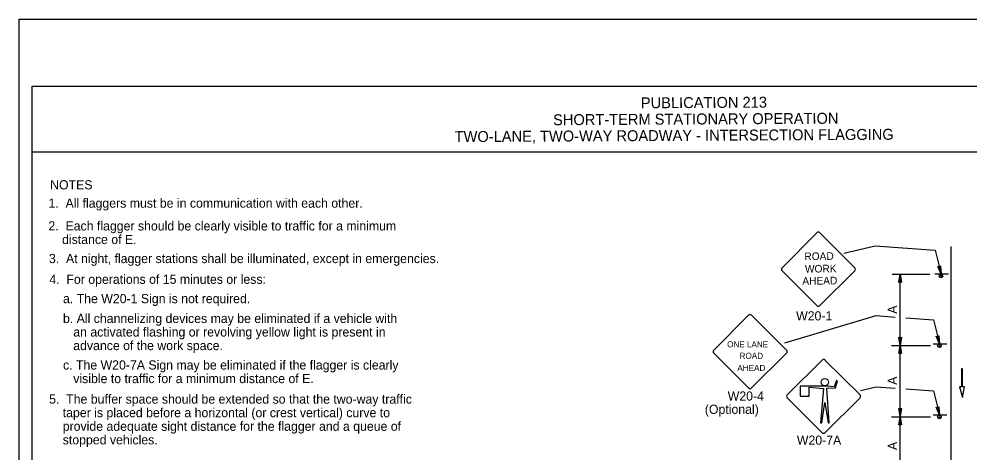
# Model space of a CAD drawing. Extents: x -14145 to -13521, y 30244 to 30661.
# Drawn here: x -13659.54 to -13637.82, y 30614.65 to 30624.57 of the extents above; entities that cross this region are included whole.
import ezdxf

# ---------------------------------------------------------------- set-up
doc = ezdxf.new("R2010")
doc.units = 0
for name, color, linetype in [('1', 7, 'Continuous'), ('10', 7, 'Continuous'), ('2', 7, 'Continuous'), ('4', 7, 'Continuous'), ('61', 7, 'Continuous')]:
    doc.layers.add(name, color=color, linetype=linetype)

msp = doc.modelspace()

# ---------------------------------------------------------------- linework, layer by layer
at = {"layer": '1'}
for p, q in [((-13641.318, 30619.683), (-13642.113, 30618.88)), ((-13640.45, 30618.88), (-13641.252, 30619.683)), ((-13640.698, 30619.22), (-13639.984, 30619.388)), ((-13639.984, 30619.388), (-13638.617, 30619.287)), ((-13638.249, 30608.894), (-13638.249, 30619.366)), ((-13638.618, 30619.287), (-13638.478, 30618.74)), ((-13642.113, 30618.814), (-13641.318, 30618.019)), ((-13641.252, 30618.019), (-13640.45, 30618.814)), ((-13639.596, 30618.734), (-13638.74, 30618.734)), ((-13639.416, 30617.11), (-13639.416, 30618.734)), ((-13638.311, 30618.734), (-13638.623, 30618.734)), ((-13642.876, 30617.801), (-13643.671, 30616.999)), ((-13642.007, 30616.999), (-13642.81, 30617.801)), ((-13642.049, 30617.169), (-13639.964, 30617.79)), ((-13639.964, 30617.79), (-13639.527, 30617.758)), ((-13639.285, 30617.74), (-13638.651, 30617.693)), ((-13638.652, 30617.693), (-13638.512, 30617.146)), ((-13643.671, 30616.932), (-13642.876, 30616.137)), ((-13642.81, 30616.137), (-13642.007, 30616.932)), ((-13639.614, 30617.11), (-13638.72, 30617.11)), ((-13639.416, 30615.486), (-13639.416, 30617.11)), ((-13638.345, 30617.14), (-13638.657, 30617.14)), ((-13638.345, 30617.14), (-13638.657, 30617.14)), ((-13641.193, 30616.776), (-13641.995, 30615.981)), ((-13640.33, 30615.981), (-13641.133, 30616.776)), ((-13637.989, 30616.577), (-13638.011, 30616.577)), ((-13638.011, 30616.577), (-13638.011, 30616.16)), ((-13637.989, 30616.163), (-13637.989, 30616.577)), ((-13640.87, 30616.311), (-13640.923, 30616.161)), ((-13640.893, 30616.139), (-13640.848, 30616.304)), ((-13640.848, 30616.304), (-13640.87, 30616.311)), ((-13641.073, 30616.176), (-13641.695, 30616.176)), ((-13641.695, 30616.176), (-13641.695, 30615.951)), ((-13641.493, 30615.951), (-13641.493, 30616.154)), ((-13641.493, 30616.154), (-13641.163, 30616.124)), ((-13641.163, 30616.124), (-13641.23, 30615.344)), ((-13641.088, 30616.131), (-13640.893, 30616.139)), ((-13641.035, 30615.344), (-13641.088, 30616.131)), ((-13640.923, 30616.161), (-13641.073, 30616.176)), ((-13640.318, 30616.083), (-13639.964, 30616.166)), ((-13639.964, 30616.166), (-13639.527, 30616.134)), ((-13639.285, 30616.116), (-13638.651, 30616.069)), ((-13638.652, 30616.069), (-13638.512, 30615.522)), ((-13638.011, 30616.16), (-13638.056, 30616.16)), ((-13638.056, 30616.16), (-13637.99, 30615.919)), ((-13637.99, 30615.919), (-13637.944, 30616.163)), ((-13637.944, 30616.163), (-13637.989, 30616.163)), ((-13641.995, 30615.914), (-13641.193, 30615.111)), ((-13641.695, 30615.951), (-13641.493, 30615.951)), ((-13641.133, 30615.111), (-13640.33, 30615.914)), ((-13641.2, 30615.344), (-13641.133, 30615.809)), ((-13641.133, 30615.809), (-13641.058, 30615.344)), ((-13639.614, 30615.48), (-13638.72, 30615.48)), ((-13639.416, 30613.85), (-13639.416, 30615.48)), ((-13638.345, 30615.516), (-13638.657, 30615.516)), ((-13641.23, 30615.344), (-13641.2, 30615.344)), ((-13641.058, 30615.344), (-13641.035, 30615.344))]:
    msp.add_line(p, q, dxfattribs=at)
for points in [[(-13638.502, 30618.92), (-13638.514, 30618.908), (-13638.478, 30618.74), (-13638.502, 30618.92), (-13638.496, 30618.926), (-13638.478, 30618.74), (-13638.532, 30618.902), (-13638.544, 30618.908), (-13638.478, 30618.74), (-13638.556, 30618.914), (-13638.544, 30618.908)], [(-13639.434, 30618.554), (-13639.422, 30618.56), (-13639.416, 30618.734), (-13639.434, 30618.554), (-13639.446, 30618.548), (-13639.416, 30618.734), (-13639.404, 30618.56), (-13639.392, 30618.554), (-13639.416, 30618.734), (-13639.386, 30618.548), (-13639.392, 30618.554)], [(-13639.392, 30617.29), (-13639.41, 30617.278), (-13639.416, 30617.11), (-13639.392, 30617.29), (-13639.386, 30617.296), (-13639.416, 30617.11), (-13639.428, 30617.278), (-13639.44, 30617.29), (-13639.416, 30617.11), (-13639.446, 30617.296), (-13639.44, 30617.29)], [(-13638.536, 30617.326), (-13638.548, 30617.314), (-13638.512, 30617.146), (-13638.536, 30617.326), (-13638.53, 30617.332), (-13638.512, 30617.146), (-13638.566, 30617.308), (-13638.578, 30617.314), (-13638.512, 30617.146), (-13638.59, 30617.32), (-13638.578, 30617.314)], [(-13639.434, 30616.93), (-13639.422, 30616.936), (-13639.416, 30617.11), (-13639.434, 30616.93), (-13639.446, 30616.924), (-13639.416, 30617.11), (-13639.404, 30616.936), (-13639.392, 30616.93), (-13639.416, 30617.11), (-13639.386, 30616.924), (-13639.392, 30616.93)], [(-13639.392, 30615.666), (-13639.41, 30615.654), (-13639.416, 30615.486), (-13639.392, 30615.666), (-13639.386, 30615.672), (-13639.416, 30615.486), (-13639.428, 30615.654), (-13639.44, 30615.666), (-13639.416, 30615.486), (-13639.446, 30615.672), (-13639.44, 30615.666)], [(-13638.536, 30615.702), (-13638.548, 30615.69), (-13638.512, 30615.522), (-13638.536, 30615.702), (-13638.53, 30615.708), (-13638.512, 30615.522), (-13638.566, 30615.684), (-13638.578, 30615.69), (-13638.512, 30615.522), (-13638.59, 30615.696), (-13638.578, 30615.69)], [(-13639.44, 30615.3), (-13639.428, 30615.306), (-13639.416, 30615.48), (-13639.44, 30615.3), (-13639.446, 30615.294), (-13639.416, 30615.48), (-13639.41, 30615.306), (-13639.398, 30615.3), (-13639.416, 30615.48), (-13639.386, 30615.294), (-13639.398, 30615.3)]]:
    msp.add_lwpolyline(points, dxfattribs=at)
for centre, radius in [((-13638.483, 30618.695), 0.0408), ((-13638.517, 30617.101), 0.0408), ((-13641.135, 30616.269), 0.0844), ((-13638.517, 30615.477), 0.0408)]:
    msp.add_circle(centre, radius, dxfattribs=at)
for centre, radius, start, end in [((-13641.285, 30619.651), 0.0465, 45, 135), ((-13642.08, 30618.848), 0.0465, 135, 225), ((-13640.482, 30618.848), 0.0465, 315, 45), ((-13638.475, 30618.7), 0.0214, 99.521, 94.2501), ((-13641.285, 30618.053), 0.0465, 225, 315), ((-13642.845, 30617.768), 0.0465, 45, 135), ((-13643.64, 30616.966), 0.0465, 135, 225), ((-13642.042, 30616.965), 0.0465, 315, 45), ((-13638.509, 30617.106), 0.0214, 99.521, 94.2501), ((-13641.163, 30616.747), 0.0465, 45, 135), ((-13642.845, 30616.17), 0.0465, 225, 315), ((-13641.962, 30615.948), 0.0465, 135, 225), ((-13640.364, 30615.948), 0.0465, 315, 45), ((-13638.509, 30615.482), 0.0214, 99.521, 94.2501), ((-13641.163, 30615.149), 0.0465, 225, 315)]:
    msp.add_arc(centre, radius, start, end, dxfattribs=at)
at = {"layer": '10'}
for p, q in [((-13659.242, 30623.035), (-13627.791, 30623.035)), ((-13659.242, 30600.465), (-13659.242, 30623.035)), ((-13659.242, 30621.535), (-13627.791, 30621.535))]:
    msp.add_line(p, q, dxfattribs=at)
at = {"layer": '61'}
msp.add_lwpolyline([(-13659.542, 30624.565), (-13626.542, 30624.565), (-13626.542, 30599.065), (-13659.542, 30599.065)], close=True, dxfattribs=at)

# ---------------------------------------------------------------- texts
at = {"layer": '1'}
for s, height, rotation, p in [('ROAD', 0.1735, 0.7566, (-13641.601, 30619.057)), ('WORK', 0.1733, 0.7588, (-13641.588, 30618.772)), ('AHEAD', 0.1735, 0.7481, (-13641.648, 30618.495))]:
    msp.add_text(s, height=height, rotation=rotation, dxfattribs=at).set_placement(p)
for s, height, p in [('ONE LANE', 0.1386, (-13643.367, 30617.066)), ('ROAD', 0.1389, (-13643.082, 30616.803)), ('AHEAD', 0.139, (-13643.134, 30616.526))]:
    msp.add_text(s, height=height, dxfattribs=at).set_placement(p)
at = {"layer": '2'}
for s, p in [('NOTES', (-13658.831, 30620.673)), ('1.  All flaggers must be in communication with each other.', (-13658.87, 30620.255)), ('2.  Each flagger should be clearly visible to traffic for a minimum', (-13658.87, 30619.735)), ('    distance of E.', (-13658.87, 30619.425)), ('3.  At night, flagger stations shall be illuminated, except in emergencies.', (-13658.858, 30618.99)), ('4.  For operations of 15 minutes or less:', (-13658.849, 30618.516)), ('    a. The W20-1 Sign is not required.', (-13658.849, 30618.074)), ('    b. All channelizing devices may be eliminated if a vehicle with', (-13658.849, 30617.622)), ('W20-1', (-13641.791, 30617.68)), ('       an activated flashing or revolving yellow light is present in', (-13658.849, 30617.312)), ('       advance of the work space.', (-13658.849, 30617.002)), ('    c. The W20-7A Sign may be eliminated if the flagger is clearly ', (-13658.849, 30616.558)), ('       visible to traffic for a minimum distance of E.', (-13658.849, 30616.248)), ('W20-4', (-13643.353, 30615.848)), ('5.  The buffer space should be extended so that the two-way traffic', (-13658.855, 30615.779)), ('    taper is placed before a horizontal (or crest vertical) curve to', (-13658.855, 30615.469)), ('(Optional)', (-13643.876, 30615.546)), ('    provide adequate sight distance for the flagger and a queue of', (-13658.855, 30615.159)), ('    stopped vehicles.', (-13658.855, 30614.849)), ('W20-7A', (-13641.774, 30614.841))]:
    msp.add_text(s, height=0.21, dxfattribs=at).set_placement(p)
for p in [(-13639.488, 30617.834), (-13639.488, 30616.21), (-13639.486, 30614.72)]:
    msp.add_text('A', height=0.21, rotation=90, dxfattribs=at).set_placement(p)
at = {"layer": '4'}
for s, p in [('PUBLICATION 213', (-13645.336, 30622.525)), ('SHORT-TERM STATIONARY OPERATION', (-13647.342, 30622.139)), ('TWO-LANE, TWO-WAY ROADWAY - INTERSECTION FLAGGING', (-13649.59, 30621.753))]:
    msp.add_text(s, height=0.25, rotation=0.31, dxfattribs=at).set_placement(p)

doc.saveas('drawing.dxf')
